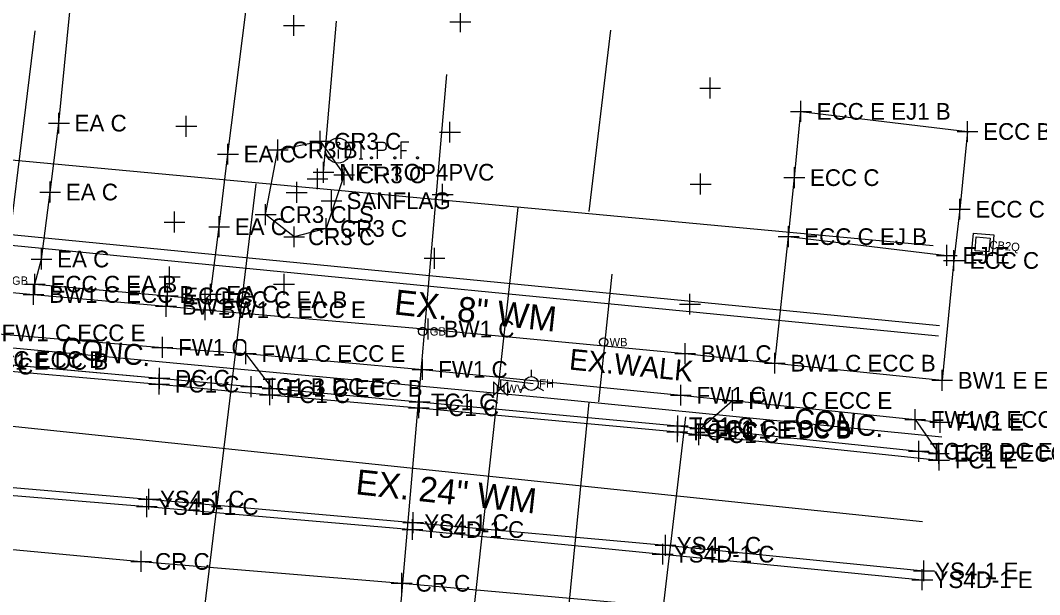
# Model space of a CAD drawing. Extents: x 1363693 to 1365209, y 422201 to 424153.
# Drawn here: x 1364605.9 to 1364703.6, y 423069.3 to 423124.4 of the extents above; entities that cross this region are included whole.
import ezdxf

# ---------------------------------------------------------------- set-up
doc = ezdxf.new("R2010")
doc.units = 0
for name, color, linetype in [('BASELINE-CL-RW', 7, 'Continuous'), ('DR_X_Cells', 7, 'Continuous'), ('DR_X_Storm_Sewer', 7, 'Continuous'), ('DR_X_Text', 7, 'Continuous'), ('O-ALGN-BASELINE-WERK-CL-RW', 7, 'Continuous'), ('O-ALGN-TEXT-BASELINE-WERK-CL-RW', 7, 'Continuous'), ('OWNERS', 7, 'Continuous'), ('PM_X_Channelizing_Line', 7, 'Continuous'), ('PM_X_CL_Dashed', 7, 'Continuous'), ('PM_X_CL_Double_Solid', 7, 'Continuous'), ('PV_X_Driveway', 7, 'Continuous'), ('PV_X_Joint', 7, 'Continuous'), ('RD_X_Text', 7, 'Continuous'), ('SV_X_Mon_Cells_Found', 7, 'Continuous'), ('SV_X_Original_Ground', 7, 'Continuous'), ('SV_X_Random_Point', 7, 'Continuous'), ('SV_X_Shot_Marker', 7, 'Continuous'), ('UT_X_Gas', 7, 'Continuous'), ('UT_X_Gas_Cells', 7, 'Continuous'), ('UT_X_Gas_Text', 7, 'Continuous'), ('UT_X_Sanitary_Line', 7, 'Continuous'), ('UT_X_Water', 7, 'Continuous'), ('UT_X_Water_Cells', 7, 'Continuous'), ('UT_X_Water_Text', 7, 'Continuous')]:
    doc.layers.add(name, color=color, linetype=linetype)

msp = doc.modelspace()

# ---------------------------------------------------------------- linework, layer by layer
at = {"layer": 'BASELINE-CL-RW'}
for p, q in [((1364601.517, 423091.67), (1364619.265, 423090.057)), ((1364619.265, 423090.057), (1364628.064, 423089.252)), ((1364672.707, 423085.077), (1364692.012, 423083.056)), ((1364672.707, 423085.077), (1364692.012, 423083.056))]:
    msp.add_line(p, q, dxfattribs=at)
for points in [[(1364601.517, 423091.67), (1364619.265, 423090.057), (1364628.064, 423089.252)], [(1364628.064, 423089.252), (1364630.096, 423089.083), (1364644.191, 423087.785), (1364668.914, 423085.496), (1364671.086, 423085.235), (1364672.707, 423085.077)]]:
    msp.add_lwpolyline(points, dxfattribs=at)
at = {"layer": 'DR_X_Cells'}
for p, q in [((1364697.209, 423103.961), (1364697.038, 423101.968)), ((1364697.209, 423103.961), (1364699.202, 423103.79)), ((1364697.399, 423102.272), (1364697.513, 423103.6)), ((1364697.513, 423103.6), (1364698.841, 423103.486)), ((1364698.841, 423103.486), (1364698.727, 423102.158)), ((1364699.202, 423103.79), (1364699.031, 423101.797)), ((1364699.031, 423101.797), (1364697.038, 423101.968)), ((1364698.727, 423102.158), (1364697.399, 423102.272))]:
    msp.add_line(p, q, dxfattribs=at)
at = {"layer": 'DR_X_Storm_Sewer'}
for p, q in [((1364634.985, 423109.799), (1364636.237, 423124.284)), ((1364634.985, 423109.799), (1364636.237, 423124.284)), ((1364570.853, 423107.171), (1364693.997, 423095.104)), ((1364570.755, 423106.176), (1364693.899, 423094.109))]:
    msp.add_line(p, q, dxfattribs=at)
at = {"layer": 'O-ALGN-BASELINE-WERK-CL-RW'}
for points in [[(1364630.613, 423111.939), (1364634.67, 423112.765), (1364636.959, 423109.545), (1364635.239, 423104.409), (1364632.169, 423103.611), (1364629.438, 423105.741), (1364630.613, 423111.939)], [(1364344.949, 423099.36), (1364369.026, 423096.77), (1364393.032, 423094.129), (1364418.879, 423091.081), (1364442.643, 423088.825), (1364467.917, 423086.086), (1364493.18, 423083.679), (1364518.018, 423081.408), (1364543.181, 423079.173), (1364568.054, 423076.965), (1364592.54, 423074.839), (1364617.51, 423072.5), (1364642.473, 423070.404), (1364666.864, 423068.234), (1364691.478, 423065.715)]]:
    msp.add_lwpolyline(points, dxfattribs=at)
at = {"layer": 'O-ALGN-TEXT-BASELINE-WERK-CL-RW'}
for points in [[(1364520.276, 423105.924), (1364545.163, 423103.611), (1364548.245, 423103.304), (1364565.552, 423101.804), (1364570.111, 423101.492), (1364595.004, 423099.23), (1364607.202, 423098.082), (1364619.896, 423096.951), (1364623.635, 423096.621), (1364644.998, 423094.772), (1364669.627, 423092.417), (1364678.225, 423091.502), (1364694.252, 423089.859)], [(1364519.894, 423101.964), (1364544.07, 423099.593), (1364568.978, 423097.565), (1364594.675, 423095.208), (1364602.645, 423094.401), (1364619.549, 423093.01), (1364627.543, 423092.42), (1364644.471, 423090.898), (1364669.222, 423088.431), (1364674.178, 423087.924), (1364691.661, 423086.103), (1364694.056, 423085.834)]]:
    msp.add_lwpolyline(points, dxfattribs=at)
at = {"layer": 'OWNERS'}
for p, q in [((1364630.096, 423089.083), (1364627.543, 423092.42)), ((1364671.086, 423085.235), (1364674.178, 423087.924)), ((1364691.661, 423086.103), (1364693.933, 423082.857)), ((1364692.012, 423083.056), (1364693.933, 423082.857))]:
    msp.add_line(p, q, dxfattribs=at)
for points in [[(1364607.202, 423098.082), (1364607.332, 423099.072), (1364620.048, 423097.947), (1364623.635, 423097.587), (1364623.635, 423096.621)], [(1364584.871, 423092.556), (1364594.346, 423091.726), (1364599.494, 423091.216), (1364619.237, 423089.489), (1364629.85, 423088.476), (1364644.122, 423087.228), (1364668.883, 423084.92), (1364670.94, 423084.647), (1364693.956, 423082.211)]]:
    msp.add_lwpolyline(points, dxfattribs=at)
at = {"layer": 'PM_X_Channelizing_Line'}
for p, q in [((1364593.407, 423080.62), (1364618.26, 423078.473)), ((1364593.303, 423079.836), (1364618.058, 423077.756)), ((1364618.058, 423077.756), (1364643.51, 423075.556)), ((1364618.26, 423078.473), (1364643.579, 423076.22)), ((1364643.579, 423076.22), (1364667.752, 423074.05)), ((1364643.51, 423075.556), (1364667.48, 423073.197)), ((1364667.752, 423074.05), (1364692.507, 423071.593)), ((1364667.48, 423073.197), (1364692.349, 423070.749))]:
    msp.add_line(p, q, dxfattribs=at)
at = {"layer": 'PM_X_CL_Dashed'}
for p, q in [((1364593.303, 423079.836), (1364618.058, 423077.756)), ((1364618.058, 423077.756), (1364643.51, 423075.556)), ((1364643.51, 423075.556), (1364667.48, 423073.197)), ((1364667.48, 423073.197), (1364692.349, 423070.749))]:
    msp.add_line(p, q, dxfattribs=at)
at = {"layer": 'PM_X_CL_Double_Solid'}
for p, q in [((1364593.407, 423080.62), (1364618.26, 423078.473)), ((1364618.26, 423078.473), (1364643.579, 423076.22)), ((1364643.579, 423076.22), (1364667.752, 423074.05)), ((1364667.752, 423074.05), (1364692.507, 423071.593))]:
    msp.add_line(p, q, dxfattribs=at)
at = {"layer": 'PV_X_Driveway'}
for points in [[(1364607.332, 423099.072), (1364607.969, 423101.481), (1364608.798, 423107.904), (1364609.635, 423114.504), (1364610.962, 423128.096)], [(1364623.635, 423097.587), (1364624.168, 423098.112), (1364624.984, 423104.576), (1364625.832, 423111.537), (1364627.578, 423125.422)], [(1364678.225, 423091.502), (1364679.539, 423103.628), (1364680.091, 423109.282), (1364680.729, 423115.633)], [(1364696.677, 423113.703), (1364695.931, 423106.256), (1364695.384, 423101.346), (1364694.252, 423089.859)]]:
    msp.add_lwpolyline(points, dxfattribs=at)
at = {"layer": 'PV_X_Joint'}
for p, q in [((1364680.729, 423115.633), (1364696.677, 423113.703)), ((1364679.539, 423103.628), (1364694.706, 423101.826))]:
    msp.add_line(p, q, dxfattribs=at)
at = {"layer": 'SV_X_Mon_Cells_Found'}
msp.add_line((1364636.384, 423111.99), (1364636.384, 423111.106), dxfattribs=at)
for points in [[(1364638.414, 423112.673), (1364638.767, 423112.673)], [(1364638.59, 423111.073), (1364638.59, 423112.673)], [(1364640.156, 423111.073), (1364640.156, 423112.673), (1364640.685, 423112.673), (1364640.74, 423112.66), (1364640.817, 423112.635), (1364640.85, 423112.61), (1364640.883, 423112.585), (1364640.927, 423112.522), (1364640.96, 423112.459), (1364640.982, 423112.358), (1364640.982, 423112.207), (1364640.971, 423112.156), (1364640.949, 423112.081), (1364640.905, 423111.993), (1364640.861, 423111.955), (1364640.828, 423111.93), (1364640.773, 423111.904), (1364640.685, 423111.892), (1364640.156, 423111.892)], [(1364643.165, 423112.673), (1364642.404, 423112.673), (1364642.404, 423111.073)], [(1364642.404, 423111.892), (1364642.944, 423111.892)], [(1364638.414, 423111.073), (1364638.767, 423111.073)], [(1364639.549, 423111.287), (1364639.604, 423111.287), (1364639.638, 423111.262), (1364639.671, 423111.212), (1364639.671, 423111.149), (1364639.638, 423111.098), (1364639.604, 423111.073), (1364639.549, 423111.073), (1364639.516, 423111.098), (1364639.483, 423111.149), (1364639.483, 423111.212), (1364639.516, 423111.262), (1364639.549, 423111.287)], [(1364641.798, 423111.287), (1364641.853, 423111.287), (1364641.886, 423111.262), (1364641.919, 423111.212), (1364641.919, 423111.149), (1364641.886, 423111.098), (1364641.853, 423111.073), (1364641.798, 423111.073), (1364641.765, 423111.098), (1364641.732, 423111.149), (1364641.732, 423111.212), (1364641.765, 423111.262), (1364641.798, 423111.287)], [(1364643.947, 423111.287), (1364644.002, 423111.287), (1364644.036, 423111.262), (1364644.069, 423111.212), (1364644.069, 423111.149), (1364644.036, 423111.098), (1364644.002, 423111.073), (1364643.947, 423111.073), (1364643.914, 423111.098), (1364643.881, 423111.149), (1364643.881, 423111.212), (1364643.914, 423111.262), (1364643.947, 423111.287)]]:
    msp.add_lwpolyline(points, dxfattribs=at)
for centre, radius in [((1364636.384, 423111.873), 1.2), ((1364636.384, 423112.525), 0.16)]:
    msp.add_circle(centre, radius, dxfattribs=at)
at = {"layer": 'SV_X_Original_Ground'}
for p, q in [((1364632.157, 423122.862), (1364632.157, 423124.862)), ((1364648.102, 423123.209), (1364648.102, 423125.209)), ((1364631.157, 423123.862), (1364633.157, 423123.862)), ((1364647.102, 423124.209), (1364649.102, 423124.209)), ((1364672.029, 423116.865), (1364672.029, 423118.865)), ((1364671.029, 423117.865), (1364673.029, 423117.865)), ((1364621.84, 423113.206), (1364621.84, 423115.206)), ((1364647.097, 423112.645), (1364647.097, 423114.645)), ((1364620.84, 423114.206), (1364622.84, 423114.206)), ((1364634.67, 423111.765), (1364634.67, 423113.765)), ((1364630.613, 423110.939), (1364630.613, 423112.939)), ((1364633.67, 423112.765), (1364635.67, 423112.765)), ((1364646.097, 423113.645), (1364648.097, 423113.645)), ((1364629.613, 423111.939), (1364631.613, 423111.939)), ((1364634.412, 423108.162), (1364634.412, 423110.162)), ((1364636.959, 423108.545), (1364636.959, 423110.545)), ((1364632.418, 423106.871), (1364632.418, 423108.871)), ((1364633.412, 423109.162), (1364635.412, 423109.162)), ((1364635.959, 423109.545), (1364637.959, 423109.545)), ((1364671.112, 423107.669), (1364671.112, 423109.669)), ((1364631.418, 423107.871), (1364633.418, 423107.871)), ((1364635.751, 423106.071), (1364635.751, 423108.071)), ((1364646.397, 423106.681), (1364646.397, 423108.681)), ((1364670.112, 423108.669), (1364672.112, 423108.669)), ((1364634.751, 423107.071), (1364636.751, 423107.071)), ((1364645.397, 423107.681), (1364647.397, 423107.681)), ((1364620.706, 423104.026), (1364620.706, 423106.026)), ((1364629.438, 423104.741), (1364629.438, 423106.741)), ((1364619.706, 423105.026), (1364621.706, 423105.026)), ((1364628.438, 423105.741), (1364630.438, 423105.741)), ((1364635.239, 423103.409), (1364635.239, 423105.409)), ((1364632.169, 423102.611), (1364632.169, 423104.611)), ((1364634.239, 423104.409), (1364636.239, 423104.409)), ((1364631.169, 423103.611), (1364633.169, 423103.611)), ((1364645.617, 423100.553), (1364645.617, 423102.553)), ((1364644.617, 423101.553), (1364646.617, 423101.553)), ((1364620.243, 423098.769), (1364620.243, 423100.769)), ((1364631.204, 423098.064), (1364631.204, 423100.064)), ((1364619.243, 423099.769), (1364621.243, 423099.769)), ((1364630.204, 423099.064), (1364632.204, 423099.064)), ((1364670.094, 423096.153), (1364670.094, 423098.153)), ((1364669.094, 423097.153), (1364671.094, 423097.153)), ((1364618.058, 423076.756), (1364618.058, 423078.756)), ((1364618.26, 423077.473), (1364618.26, 423079.473)), ((1364617.058, 423077.756), (1364619.058, 423077.756)), ((1364617.26, 423078.473), (1364619.26, 423078.473)), ((1364643.579, 423075.22), (1364643.579, 423077.22)), ((1364642.579, 423076.22), (1364644.579, 423076.22)), ((1364643.51, 423074.556), (1364643.51, 423076.556)), ((1364642.51, 423075.556), (1364644.51, 423075.556)), ((1364667.752, 423073.05), (1364667.752, 423075.05)), ((1364666.752, 423074.05), (1364668.752, 423074.05)), ((1364667.48, 423072.197), (1364667.48, 423074.197)), ((1364617.51, 423071.5), (1364617.51, 423073.5)), ((1364666.48, 423073.197), (1364668.48, 423073.197)), ((1364616.51, 423072.5), (1364618.51, 423072.5)), ((1364692.349, 423069.749), (1364692.349, 423071.749)), ((1364692.507, 423070.593), (1364692.507, 423072.593)), ((1364642.473, 423069.404), (1364642.473, 423071.404)), ((1364691.349, 423070.749), (1364693.349, 423070.749)), ((1364691.507, 423071.593), (1364693.507, 423071.593)), ((1364641.473, 423070.404), (1364643.473, 423070.404))]:
    msp.add_line(p, q, dxfattribs=at)
at = {"layer": 'SV_X_Random_Point'}
for p, q in [((1364634.985, 423108.799), (1364634.985, 423110.799)), ((1364633.985, 423109.799), (1364635.985, 423109.799))]:
    msp.add_line(p, q, dxfattribs=at)
at = {"layer": 'SV_X_Shot_Marker'}
for p, q in [((1364680.729, 423114.633), (1364680.729, 423116.633)), ((1364679.729, 423115.633), (1364681.729, 423115.633)), ((1364609.635, 423113.504), (1364609.635, 423115.504)), ((1364696.677, 423112.703), (1364696.677, 423114.703)), ((1364608.635, 423114.504), (1364610.635, 423114.504)), ((1364695.677, 423113.703), (1364697.677, 423113.703)), ((1364625.832, 423110.537), (1364625.832, 423112.537)), ((1364624.832, 423111.537), (1364626.832, 423111.537)), ((1364680.091, 423108.282), (1364680.091, 423110.282)), ((1364608.798, 423106.904), (1364608.798, 423108.904)), ((1364679.091, 423109.282), (1364681.091, 423109.282)), ((1364607.798, 423107.904), (1364609.798, 423107.904)), ((1364695.931, 423105.256), (1364695.931, 423107.256)), ((1364694.931, 423106.256), (1364696.931, 423106.256)), ((1364624.984, 423103.576), (1364624.984, 423105.576)), ((1364623.984, 423104.576), (1364625.984, 423104.576)), ((1364679.539, 423102.628), (1364679.539, 423104.628)), ((1364678.539, 423103.628), (1364680.539, 423103.628)), ((1364607.969, 423100.481), (1364607.969, 423102.481)), ((1364694.706, 423100.826), (1364694.706, 423102.826)), ((1364695.384, 423100.346), (1364695.384, 423102.346)), ((1364606.969, 423101.481), (1364608.969, 423101.481)), ((1364693.706, 423101.826), (1364695.706, 423101.826)), ((1364694.384, 423101.346), (1364696.384, 423101.346)), ((1364607.332, 423098.072), (1364607.332, 423100.072)), ((1364606.332, 423099.072), (1364608.332, 423099.072)), ((1364607.202, 423097.082), (1364607.202, 423099.082)), ((1364624.168, 423097.112), (1364624.168, 423099.112)), ((1364606.202, 423098.082), (1364608.202, 423098.082)), ((1364620.048, 423096.947), (1364620.048, 423098.947)), ((1364623.168, 423098.112), (1364625.168, 423098.112)), ((1364623.635, 423096.587), (1364623.635, 423098.587)), ((1364619.048, 423097.947), (1364621.048, 423097.947)), ((1364619.896, 423095.951), (1364619.896, 423097.951)), ((1364622.635, 423097.587), (1364624.635, 423097.587)), ((1364623.635, 423095.621), (1364623.635, 423097.621)), ((1364618.896, 423096.951), (1364620.896, 423096.951)), ((1364622.635, 423096.621), (1364624.635, 423096.621)), ((1364644.998, 423093.772), (1364644.998, 423095.772)), ((1364643.998, 423094.772), (1364645.998, 423094.772)), ((1364619.549, 423092.01), (1364619.549, 423094.01)), ((1364627.543, 423091.42), (1364627.543, 423093.42)), ((1364669.627, 423091.417), (1364669.627, 423093.417)), ((1364618.549, 423093.01), (1364620.549, 423093.01)), ((1364626.543, 423092.42), (1364628.543, 423092.42)), ((1364668.627, 423092.417), (1364670.627, 423092.417)), ((1364678.225, 423090.502), (1364678.225, 423092.502)), ((1364644.471, 423089.898), (1364644.471, 423091.898)), ((1364677.225, 423091.502), (1364679.225, 423091.502)), ((1364619.237, 423088.489), (1364619.237, 423090.489)), ((1364619.265, 423089.057), (1364619.265, 423091.057)), ((1364628.064, 423088.252), (1364628.064, 423090.252)), ((1364643.471, 423090.898), (1364645.471, 423090.898)), ((1364694.252, 423088.859), (1364694.252, 423090.859)), ((1364618.237, 423089.489), (1364620.237, 423089.489)), ((1364618.265, 423090.057), (1364620.265, 423090.057)), ((1364627.064, 423089.252), (1364629.064, 423089.252)), ((1364629.85, 423087.476), (1364629.85, 423089.476)), ((1364630.096, 423088.083), (1364630.096, 423090.083)), ((1364669.222, 423087.431), (1364669.222, 423089.431)), ((1364693.252, 423089.859), (1364695.252, 423089.859)), ((1364628.85, 423088.476), (1364630.85, 423088.476)), ((1364629.096, 423089.083), (1364631.096, 423089.083)), ((1364644.191, 423086.785), (1364644.191, 423088.785)), ((1364668.222, 423088.431), (1364670.222, 423088.431)), ((1364674.178, 423086.924), (1364674.178, 423088.924)), ((1364643.191, 423087.785), (1364645.191, 423087.785)), ((1364644.122, 423086.228), (1364644.122, 423088.228)), ((1364673.178, 423087.924), (1364675.178, 423087.924)), ((1364643.122, 423087.228), (1364645.122, 423087.228)), ((1364668.914, 423084.496), (1364668.914, 423086.496)), ((1364691.661, 423085.103), (1364691.661, 423087.103)), ((1364694.056, 423084.834), (1364694.056, 423086.834)), ((1364667.914, 423085.496), (1364669.914, 423085.496)), ((1364668.883, 423083.92), (1364668.883, 423085.92)), ((1364670.94, 423083.647), (1364670.94, 423085.647)), ((1364671.086, 423084.235), (1364671.086, 423086.235)), ((1364672.707, 423084.077), (1364672.707, 423086.077)), ((1364690.661, 423086.103), (1364692.661, 423086.103)), ((1364693.056, 423085.834), (1364695.056, 423085.834)), ((1364667.883, 423084.92), (1364669.883, 423084.92)), ((1364669.94, 423084.647), (1364671.94, 423084.647)), ((1364670.086, 423085.235), (1364672.086, 423085.235)), ((1364671.707, 423085.077), (1364673.707, 423085.077)), ((1364692.012, 423082.056), (1364692.012, 423084.056)), ((1364693.933, 423081.857), (1364693.933, 423083.857)), ((1364691.012, 423083.056), (1364693.012, 423083.056)), ((1364692.933, 423082.857), (1364694.933, 423082.857)), ((1364693.956, 423081.211), (1364693.956, 423083.211)), ((1364692.956, 423082.211), (1364694.956, 423082.211))]:
    msp.add_line(p, q, dxfattribs=at)
at = {"layer": 'UT_X_Gas'}
for p, q in [((1364597.707, 423044.862), (1364607.367, 423123.339)), ((1364646.777, 423119.177), (1364639.936, 423040.241))]:
    msp.add_line(p, q, dxfattribs=at)
at = {"layer": 'UT_X_Gas_Cells'}
msp.add_circle((1364644.494, 423094.546), 0.4, dxfattribs=at)
at = {"layer": 'UT_X_Sanitary_Line'}
for p, q in [((1364660.447, 423106.036), (1364662.499, 423123.428)), ((1364628.514, 423108.692), (1364619.076, 423030.883)), ((1364653.605, 423106.434), (1364644.518, 423023.698))]:
    msp.add_line(p, q, dxfattribs=at)
msp.add_lwpolyline([(1364693.403, 423102.755), (1364519.502, 423118.915), (1364254.219, 423147.686), (1364120.797, 423178.489), (1364080.299, 423181.531), (1364078.775, 423157.716), (1364068.834, 423074.38), (1364132.412, 423042.257), (1364111.643, 422924.766), (1364032.031, 422957.358)], dxfattribs=at)
at = {"layer": 'UT_X_Water'}
for p, q in [((1364662.597, 423100.026), (1364661.333, 423087.807)), ((1364654.897, 423090.211), (1364654.897, 423090.877)), ((1364651.608, 423088.721), (1364652.273, 423089.387)), ((1364651.608, 423089.387), (1364652.273, 423088.721)), ((1364651.608, 423089.387), (1364651.608, 423088.721)), ((1364652.273, 423089.387), (1364652.273, 423088.721)), ((1364654.32, 423089.211), (1364653.742, 423088.877)), ((1364655.474, 423089.211), (1364656.052, 423088.877)), ((1364653.745, 423020.433), (1364660.428, 423087.772)), ((1364662.287, 423023.601), (1364669.69, 423086.364))]:
    msp.add_line(p, q, dxfattribs=at)
for points in [[(1363797.978, 423165.496), (1364047.142, 423141.995), (1364047.135, 423142.005), (1364251.213, 423122.543), (1364692.365, 423076.33)], [(1364199.274, 423140.77), (1364264.462, 423134.201), (1364302.919, 423131.268), (1364302.919, 423124.149), (1364488.328, 423104.035), (1364526.667, 423100.332), (1364656.437, 423088.194), (1364694.224, 423084.44)], [(1364655.055, 423089.53), (1364651.954, 423089.913), (1364651.954, 423088.994)]]:
    msp.add_lwpolyline(points, dxfattribs=at)
for centre, radius in [((1364661.827, 423093.521), 0.4), ((1364654.897, 423089.544), 0.667)]:
    msp.add_circle(centre, radius, dxfattribs=at)
at = {"layer": 'UT_X_Water_Cells'}
for p, q in [((1364654.897, 423090.211), (1364654.897, 423090.877)), ((1364651.276, 423088.389), (1364652.606, 423089.719)), ((1364651.276, 423089.719), (1364652.606, 423088.389)), ((1364651.276, 423089.719), (1364651.276, 423088.389)), ((1364652.606, 423089.719), (1364652.606, 423088.389)), ((1364654.32, 423089.211), (1364653.742, 423088.877)), ((1364655.474, 423089.211), (1364656.052, 423088.877))]:
    msp.add_line(p, q, dxfattribs=at)
msp.add_circle((1364654.897, 423089.544), 0.667, dxfattribs=at)

# ---------------------------------------------------------------- texts
at = {"layer": 'DR_X_Text'}
msp.add_text('CB2Q', height=0.8, rotation=355.09687, dxfattribs=at).set_placement((1364698.755, 423102.461))
at = {"layer": 'RD_X_Text'}
for s, p in [('CONC.', (1364609.777, 423092.039)), ('EX.WALK', (1364658.461, 423090.9)), ('CONC.', (1364680.004, 423085.236))]:
    msp.add_text(s, height=2, rotation=354.30306, dxfattribs=at).set_placement(p)
at = {"layer": 'SV_X_Original_Ground'}
for s, p in [('CR3 B', (1364631.95, 423111.139)), ('CR3 C', (1364636.007, 423111.965)), ('CR3 C', (1364638.296, 423108.745)), ('SANFLAG', (1364637.19, 423106.271)), ('CR3 CLS', (1364630.775, 423104.941)), ('CR3 C', (1364636.576, 423103.609)), ('CR3 C', (1364633.506, 423102.811)), ('YS4D-1 C', (1364619.129, 423076.956)), ('YS4-1 C', (1364619.331, 423077.673)), ('YS4-1 C', (1364644.65, 423075.42)), ('YS4D-1 C', (1364644.581, 423074.756)), ('YS4-1 C', (1364668.823, 423073.25)), ('YS4D-1 C', (1364668.551, 423072.397)), ('CR C', (1364618.847, 423071.7)), ('YS4-1 E', (1364693.578, 423070.793)), ('CR C', (1364643.81, 423069.604)), ('YS4D-1 E', (1364693.42, 423069.949))]:
    msp.add_text(s, height=1.6, dxfattribs=at).set_placement(p)
at = {"layer": 'SV_X_Random_Point'}
msp.add_text('NFT-TOP4PVC', height=1.6, dxfattribs=at).set_placement((1364636.485, 423108.999))
at = {"layer": 'SV_X_Shot_Marker'}
for s, p in [('ECC E EJ1 B', (1364682.229, 423114.833)), ('EA C', (1364611.135, 423113.704)), ('ECC B EJ1 E', (1364698.177, 423112.903)), ('EA C', (1364627.332, 423110.737)), ('ECC C', (1364681.591, 423108.482)), ('EA C', (1364610.298, 423107.104)), ('ECC C', (1364697.431, 423105.456)), ('EA C', (1364626.484, 423103.776)), ('ECC C EJ B', (1364681.039, 423102.828)), ('EA C', (1364609.469, 423100.681)), ('EJ E', (1364696.206, 423101.026)), ('ECC C', (1364696.884, 423100.546)), ('ECC C EA B', (1364608.832, 423098.272)), ('BW1 C ECC B', (1364608.702, 423097.282)), ('ECC C', (1364621.548, 423097.147)), ('ECC C EA B', (1364625.135, 423096.787)), ('EA C', (1364625.668, 423097.312)), ('BW1 C', (1364621.396, 423096.151)), ('BW1 C ECC E', (1364625.135, 423095.821)), ('FW1 C ECC E', (1364604.145, 423093.601)), ('BW1 C', (1364646.498, 423093.972)), ('FW1 C', (1364621.049, 423092.21)), ('FW1 C ECC E', (1364629.043, 423091.62)), ('BW1 C', (1364671.127, 423091.617)), ('TC1 C ECC B', (1364600.632, 423091.047)), ('TC1 E DC B', (1364602.588, 423090.87)), ('BW1 C ECC B', (1364679.725, 423090.702)), ('FC1 C', (1364600.994, 423090.416)), ('FW1 C', (1364645.971, 423090.098)), ('FC1 C', (1364620.737, 423088.689)), ('DC C', (1364620.765, 423089.257)), ('BW1 E ECC E', (1364695.752, 423089.059)), ('TC1 B DC E', (1364629.135, 423088.452)), ('TC1 C ECC B', (1364631.167, 423088.283)), ('FC1 C', (1364631.35, 423087.676)), ('FW1 C', (1364670.722, 423087.631)), ('TC1 C', (1364645.262, 423086.985)), ('FW1 C ECC E', (1364675.678, 423087.124)), ('FC1 C', (1364645.622, 423086.428)), ('FW1 C ECC B', (1364693.161, 423085.303)), ('FW1 E', (1364695.556, 423085.034)), ('TC1 C', (1364669.985, 423084.696)), ('FC1 C', (1364670.383, 423084.12)), ('TC1 C ECC B', (1364672.157, 423084.435)), ('FC1 C', (1364672.44, 423083.847)), ('TC1 E DC B', (1364673.778, 423084.277)), ('TC1 B DC E', (1364693.083, 423082.256)), ('TC1 E ECC E', (1364695.004, 423082.057)), ('FC1 E', (1364695.456, 423081.411))]:
    msp.add_text(s, height=1.6, dxfattribs=at).set_placement(p)
at = {"layer": 'UT_X_Gas_Text'}
for p in [(1364605.132, 423099.014), (1364645.162, 423094.146)]:
    msp.add_text('GB', height=0.8, dxfattribs=at).set_placement(p)
at = {"layer": 'UT_X_Water_Text'}
for s, p in [('EX. 8" WM', (1364641.678, 423096.186)), ('EX. 24" WM', (1364637.989, 423078.954))]:
    msp.add_text(s, height=2.4, rotation=353.80061, dxfattribs=at).set_placement(p)
for s, p in [('WB', (1364662.387, 423093.121)), ('WV', (1364652.501, 423088.654)), ('FH', (1364655.647, 423089.144))]:
    msp.add_text(s, height=0.8, dxfattribs=at).set_placement(p)

doc.saveas('drawing.dxf')
